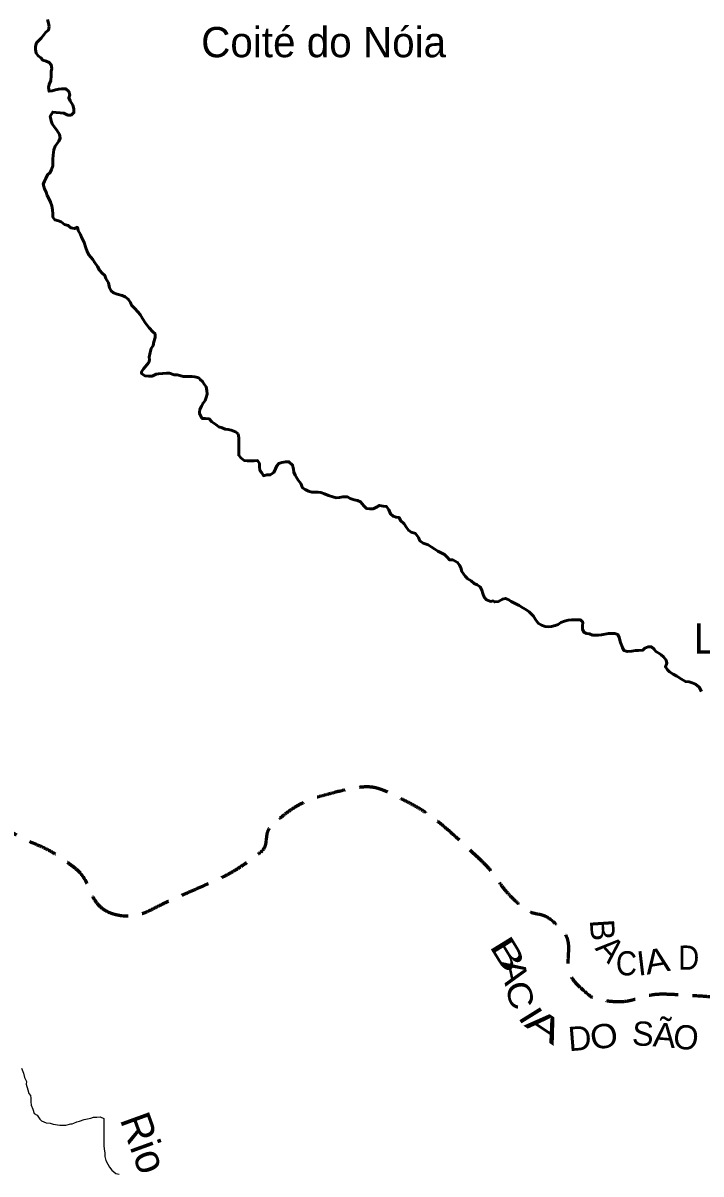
# Model space of a CAD drawing. Extents: x -1643653 to 4543381, y 1624270 to 13878484.
# Drawn here: x 761795 to 773010, y 8914544 to 8933563 of the extents above; entities that cross this region are included whole.
import ezdxf
from ezdxf.enums import TextEntityAlignment as Align

# ---------------------------------------------------------------- set-up
doc = ezdxf.new("R2010")
doc.units = 0
doc.header["$LTSCALE"] = 160
doc.linetypes.add('MEDIUM_DASHED', pattern=[4.5, 3, -1.5])
for name, color, linetype, lineweight in [('10', 7, 'MEDIUM_DASHED', 60), ('24', 7, 'Continuous', 25), ('60', 7, 'Continuous', 13)]:
    doc.layers.add(name, color=color, linetype=linetype, lineweight=lineweight)
doc.layers.add('41', color=7, linetype='Continuous')
doc.layers.add('49', color=7, linetype='Continuous')

msp = doc.modelspace()

# ---------------------------------------------------------------- linework, layer by layer
at = {"layer": '10'}
for points in [[(763310.7, 8918831.3), (762992, 8918914.5), (762870.3, 8919444.4), (762584.8, 8919651.9), (762191.5, 8919937.8), (761668.8, 8920107.2), (761308, 8920456.3), (760944, 8920808.5), (760623.9, 8921203.8), (760267.7, 8921568.1), (760048.5, 8921792.4), (759828.5, 8922011), (759582.1, 8922206.9), (759394.6, 8922355.9), (759076, 8922159.4), (758872.8, 8922277.8), (758415.9, 8922544.2), (758026, 8922940), (757556.7, 8923192.8), (757095.4, 8923441.4), (756624.1, 8923675.7), (756161.8, 8923926.2), (755720.4, 8924165.3), (755288, 8924409.6), (754861.4, 8924683.2), (754519.5, 8924902.5), (753816.9, 8925203.6), (753646.8, 8925455.3), (753824.3, 8925847.6), (753765.1, 8926054.9), (753774.9, 8926261.4)], [(780116.2, 8904162.2), (779769.4, 8904177.9), (779422.6, 8904193.7), (779075.8, 8904209.5), (778695.9, 8904226.8), (778318.1, 8904159.8), (777941, 8904091.2), (777596, 8904028.4), (777262.1, 8903937.2), (776924.3, 8903854.6), (776803.3, 8903825.1), (776686.8, 8903750.4), (776569.7, 8903736.3), (776304.5, 8903704.6), (776099.5, 8903983.3), (775884, 8904233.1), (775776.3, 8904358), (775709.2, 8904488.3), (775694.9, 8904611.7), (775670.8, 8904818.6), (776050.4, 8904994.8), (776049.5, 8905226.7), (776047.7, 8905694.5), (775846.8, 8906171.8), (775860.4, 8906646.1), (775878.9, 8907296.2), (776043.6, 8907946.8), (776074.4, 8908597), (776108.2, 8909310.3), (775454.3, 8910013.8), (775625.2, 8910702.5), (775746.8, 8911192.8), (776625.7, 8911182.1), (776831, 8911648.8), (777030.2, 8912101.5), (777228.1, 8912557.1), (777420.7, 8913014.1), (777556.6, 8913336.6), (777687.6, 8913670.8), (777822.6, 8913984), (777919.6, 8914208.9), (778290.2, 8914361.2), (778319.1, 8914551.8), (778353.9, 8914781.3), (778054.2, 8915076.5), (777751.7, 8915261.5), (777515.3, 8915405.9), (777278.6, 8915289.1), (777042.4, 8915285.1), (776916.2, 8915283), (776790.1, 8915252.3), (776664.1, 8915261.5), (776484.7, 8915274.5), (776355.7, 8915449.8), (776238.5, 8915592.7), (776104.7, 8915755.7), (776352.4, 8916067), (776214.8, 8916207.7), (776079, 8916346.7), (775768.6, 8916238.7), (775623.8, 8916349.7), (775431, 8916497.3), (775387.1, 8916881.7), (775127.3, 8916988.4), (774292.1, 8917331.5), (773439.5, 8917458.1), (772578.9, 8917506.5), (772178.6, 8917529.1), (771773.4, 8917358), (771373.1, 8917411.9), (771257.5, 8917427.5), (771157.3, 8917493.9), (771065.7, 8917577.5), (770748.6, 8917866.7), (770887.1, 8918430.9), (770592.8, 8918689.4), (770430.6, 8918831.9), (770160.1, 8918847), (770001.8, 8918996.9), (769746.9, 8919238.3), (769557.2, 8919552.6), (769292.5, 8919801.2), (768866.2, 8920201.6), (768426.7, 8920562), (767897.5, 8920818.5), (767600.3, 8920962.5), (767240, 8920922), (766928.1, 8920842.2), (766588, 8920755), (766267.8, 8920606.4), (765982.4, 8920369), (765805, 8920221.5), (765830.9, 8919932), (765651.4, 8919801.2), (765249.7, 8919508.7), (764806.4, 8919315.8), (764351, 8919115.2), (764017, 8918968.1), (763624.4, 8918749.5), (763310.7, 8918831.3)]]:
    msp.add_open_spline(points, degree=3, dxfattribs=at)
at = {"layer": '24', "lineweight": 53}
for points in [[(762230, 8933506.2), (762214.3, 8933445.1), (762173.4, 8933409.7), (762137.5, 8933369.2), (762096.4, 8933313.4), (762060.6, 8933278), (762019.6, 8933237.5), (762003.9, 8933176.5), (762003.6, 8933125.6), (762013.3, 8933064.4), (762048.6, 8933018.3), (762089.1, 8932987.5), (762124.5, 8932951.6), (762180.3, 8932930.9), (762225.9, 8932910.2), (762261.2, 8932874.3), (762271, 8932813.1), (762260.5, 8932762.3), (762260, 8932690.9), (762254.4, 8932614.6), (762228.5, 8932548.5), (762218, 8932497.7), (762227.7, 8932436.5), (762278.6, 8932441.2), (762334.7, 8932456.2), (762385.6, 8932471.1), (762436.5, 8932475.9), (762502.6, 8932475.5), (762553.2, 8932429.3), (762568.1, 8932378.2), (762552.5, 8932327.4), (762577.6, 8932276.3), (762617.8, 8932204.7), (762637.7, 8932143.5), (762637.3, 8932082.4), (762591.2, 8932041.9), (762535.3, 8932042.3), (762469.4, 8932073.3), (762408.4, 8932078.7), (762342.3, 8932084.3), (762286.4, 8932089.7), (762245.2, 8932023.8), (762260, 8931947.2), (762280, 8931896.2), (762315.2, 8931839.9), (762355.5, 8931793.8), (762400.8, 8931722.2), (762410.6, 8931661), (762389.9, 8931610.2), (762359.1, 8931569.7), (762328.3, 8931529.1), (762307.5, 8931468.1), (762291.7, 8931381.6), (762291.2, 8931310.3), (762290.8, 8931254.3), (762290.5, 8931203.3), (762264.6, 8931142.4), (762243.9, 8931091.6), (762203, 8931056.2), (762172, 8930995.3), (762151.4, 8930949.6), (762130.7, 8930898.8), (762150.5, 8930822.2), (762180.6, 8930766), (762195.5, 8930709.9)], [(762200.2, 8933618.4), (762215.1, 8933562.3), (762230, 8933506.2)], [(762195.5, 8930709.9), (762230.7, 8930653.6), (762250.7, 8930602.5), (762270.6, 8930541.3), (762285.4, 8930475), (762290.1, 8930408.7), (762289.7, 8930352.7), (762319.9, 8930311.7), (762380.8, 8930296.1), (762426.5, 8930275.4), (762482.1, 8930234.3), (762543.1, 8930218.6), (762588.6, 8930177.6), (762649.5, 8930167), (762695.4, 8930187.1), (762710.3, 8930136), (762745.5, 8930069.6), (762765.5, 8930023.6), (762805.6, 8929936.8), (762835.5, 8929850), (762855.5, 8929788.7), (762885.6, 8929732.5), (762915.8, 8929691.6), (762951.2, 8929655.7), (762976.3, 8929609.7), (763026.7, 8929538), (763061.8, 8929476.7), (763102.2, 8929430.6), (763147.7, 8929389.5), (763167.7, 8929338.5), (763207.9, 8929266.9), (763227.7, 8929185.3), (763252.8, 8929139.3), (763293.2, 8929103.3), (763354.1, 8929082.6), (763435.4, 8929061.7), (763486.1, 8929035.9)], [(763486.1, 8929035.9), (763536.7, 8928999.9), (763571.9, 8928943.7), (763591.9, 8928897.7), (763647.5, 8928846.4), (763692.9, 8928790.1), (763733.3, 8928743.9), (763773.5, 8928682.6), (763823.8, 8928600.8), (763884.3, 8928523.9), (763945, 8928462.4), (763980.3, 8928426.6), (763979.9, 8928365.4), (763959.1, 8928294.2), (763948.5, 8928233.2), (763917.6, 8928182.4), (763896.8, 8928116.4), (763881.7, 8928039.6), (763887.8, 8927997.1), (763875.7, 8927954.6), (763787.7, 8927848.4), (763757.4, 8927796.8), (763757.1, 8927770.9), (763812.8, 8927734.9), (763868.7, 8927729.4), (763929.7, 8927729), (763996.1, 8927759.2), (764036.4, 8927766.4), (764108.1, 8927773.7), (764169.1, 8927778.4), (764218.3, 8927775.5), (764294.1, 8927751.2), (764342.7, 8927748.2), (764391.2, 8927736), (764445.8, 8927723.9), (764524.6, 8927723.9), (764588.3, 8927723.9), (764639.8, 8927717.8), (764703.5, 8927699.6), (764727.9, 8927673), (764763.2, 8927637.1), (764793.5, 8927596.1), (764823.7, 8927550.1), (764838.5, 8927488.9), (764843.2, 8927427.7), (764827.6, 8927376.9), (764806.6, 8927326.2), (764773.2, 8927283.7), (764749, 8927229), (764721.7, 8927174.4), (764712.6, 8927134.9), (764715.6, 8927107.6), (764746, 8927043.8), (764764.1, 8927025.8), (764815, 8927025.5), (764876, 8927020), (764921.4, 8926973.9), (764987.2, 8926927.6), (765032.8, 8926891.6), (765088.6, 8926870.9), (765139.3, 8926850.2), (765190.1, 8926844.8), (765240.9, 8926834.3), (765311.9, 8926808.3), (765352.4, 8926772.4)], [(765352.4, 8926772.4), (765367.2, 8926706.1), (765366.8, 8926655.2), (765366.3, 8926578.8), (765365.7, 8926487.1), (765365.2, 8926420.9), (765400.5, 8926379.9), (765451.1, 8926333.7), (765501.9, 8926328.3), (765557.8, 8926327.9), (765613.8, 8926327.6), (765674.9, 8926332.3), (765705.1, 8926286.3), (765704.7, 8926235.3), (765714.4, 8926169), (765744.7, 8926128.1), (765774.9, 8926082.1), (765830.9, 8926097), (765881.8, 8926096.7), (765943.1, 8926137), (765974, 8926197.9), (765994.7, 8926243.7), (766025.5, 8926284.2), (766076.5, 8926299.2), (766142.7, 8926314), (766193.5, 8926313.7), (766254.2, 8926257.3), (766269, 8926190.9), (766273.7, 8926140), (766298.8, 8926088.9), (766349.1, 8926007.1), (766389.4, 8925950.8), (766419.5, 8925884.3), (766465, 8925853.5), (766515.7, 8925827.7), (766571.5, 8925812.1), (766622.4, 8925811.7)], [(766622.4, 8925811.7), (766673.3, 8925811.4), (766724.1, 8925806), (766785, 8925785.2), (766850.9, 8925754.2), (766922, 8925733.4), (766972.7, 8925717.8), (767028.7, 8925722.5), (767084.7, 8925732.4), (767161, 8925731.9), (767206.6, 8925706.1), (767272.6, 8925685.3), (767328.4, 8925674.8), (767379.1, 8925649), (767434.6, 8925582.4), (767475, 8925541.4), (767525.8, 8925536), (767586.9, 8925535.6), (767632.8, 8925555.7), (767694.1, 8925590.9), (767755, 8925580.3), (767805.8, 8925574.9), (767846.2, 8925518.6), (767876.2, 8925452.2), (767916.6, 8925411.2), (767967.4, 8925395.6), (768018.2, 8925390.2), (768038.2, 8925344.2), (768098.9, 8925287.8), (768139.2, 8925226.4), (768169.3, 8925180.4), (768214.9, 8925149.5), (768286, 8925128.7), (768336.4, 8925062.1), (768361.4, 8925005.9), (768417.1, 8924969.9), (768498.3, 8924938.8), (768548.9, 8924907.9), (768609.7, 8924866.8), (768655.2, 8924836), (768711, 8924810.1), (768766.8, 8924779.2), (768817.3, 8924733), (768852.6, 8924692.1), (768903.5, 8924691.7), (768984.6, 8924650.5), (769014.8, 8924604.4), (769039.9, 8924558.4), (769054.7, 8924497.2), (769108.6, 8924423.6), (769140.5, 8924391.6), (769140.5, 8924381), (769206.3, 8924343.4), (769256.8, 8924302.3), (769308.2, 8924278.5), (769355, 8924247.3), (769386.2, 8924192.6), (769401.8, 8924137.9), (769425.2, 8924075.5), (769464.2, 8924028.6), (769534.3, 8924005.2), (769573.3, 8924013), (769596.7, 8923997.4), (769661.7, 8924004.3), (769728.1, 8924039.5)], [(769728.1, 8924039.5), (769779, 8924054.5), (769829.7, 8924033.8), (769870.2, 8924003), (769936.1, 8923972), (770002, 8923935.9), (770062.8, 8923899.8), (770113.4, 8923869), (770169.1, 8923832.9), (770239.8, 8923761.2), (770275.1, 8923704.9), (770315.3, 8923643.5), (770371.1, 8923612.6), (770432, 8923591.8), (770482.8, 8923586.4), (770538.8, 8923591.2), (770599.9, 8923606.1), (770645.8, 8923626.1), (770691.8, 8923656.4), (770753, 8923676.4), (770814.1, 8923696.4), (770870.1, 8923701.1), (770966.7, 8923700.5), (771017.6, 8923700.2), (771053, 8923664.3), (771052.5, 8923598.1), (771052.2, 8923547.1), (771072.2, 8923496.1), (771117.8, 8923475.4), (771168.6, 8923470), (771214.2, 8923449.3), (771265.1, 8923449), (771316, 8923448.7), (771366.8, 8923453.4), (771478.9, 8923473.1), (771529.7, 8923472.7), (771585.7, 8923477.5)], [(771585.7, 8923477.5), (771636.4, 8923456.8), (771656.5, 8923410.8), (771681.3, 8923324.1), (771711.3, 8923242.4), (771731.3, 8923196.4), (771792.2, 8923175.6), (771863.5, 8923185.3), (771924.6, 8923195.1), (771975.4, 8923194.8), (772046.7, 8923199.4), (772082.5, 8923234.9), (772138.6, 8923254.9), (772189.5, 8923254.6), (772235, 8923218.6), (772265.2, 8923177.7), (772310.8, 8923151.9), (772351.3, 8923121.1), (772391.8, 8923090.3), (772432.1, 8923034), (772447, 8922982.9), (772421.1, 8922922), (772456.4, 8922875.9), (772491.8, 8922840), (772547.5, 8922804), (772613.3, 8922767.9), (772689.3, 8922721.6), (772755.2, 8922680.4), (772816.2, 8922674.9), (772866.9, 8922659.3), (772917.6, 8922638.6), (772978.3, 8922587.3), (773018.5, 8922515.7)]]:
    msp.add_lwpolyline(points, dxfattribs=at)
at = {"layer": '24'}
for points in [[(761767.6, 8916291.5), (761802.7, 8916209.8), (761817.5, 8916138.4), (761852.6, 8916071.9), (761850.1, 8916026.6), (761875.2, 8915934.5), (761891.9, 8915875.9), (761917, 8915842.4), (761927, 8915796.4), (761926.6, 8915735.3), (761931.3, 8915679.2), (761956.2, 8915612.8), (761981.2, 8915541.4), (762026.8, 8915515.6), (762075.9, 8915448.9), (762101, 8915423.8), (762176.2, 8915390.3)], [(762176.2, 8915390.3), (762243.2, 8915381.9), (762293.3, 8915365.2), (762402, 8915348.4), (762502.4, 8915348.4), (762586, 8915373.5), (762611.1, 8915373.5), (762636.2, 8915381.9), (762686.3, 8915407), (762728.2, 8915415.4), (762809.6, 8915444.4), (762860.5, 8915454.2), (762916.5, 8915464.1), (762962.4, 8915484.1), (763018.4, 8915483.8), (763074.3, 8915488.5), (763130.1, 8915462.7), (763134.8, 8915406.6), (763134.4, 8915350.6), (763134.1, 8915294.6), (763133.7, 8915238.5), (763133.1, 8915157), (763132.4, 8915060.2), (763132.1, 8915009.3), (763136.8, 8914958.3), (763146.5, 8914887), (763151.2, 8914830.9), (763166, 8914764.6), (763196.1, 8914703.3), (763226.3, 8914657.2), (763266.7, 8914606), (763330.2, 8914553.1), (763388.2, 8914539)]]:
    msp.add_lwpolyline(points, dxfattribs=at)
at = {"layer": '60', "lineweight": 25}
msp.add_spline([(814781, 9009175.5), (814787.2, 9009173.4), (814796.9, 9009173.4), (814799.4, 9009172.4), (814805.1, 9009174.5), (814805.6, 9009176.5), (814811.7, 9009179.5), (814811.7, 9009179.5), (814801.5, 9009181), (814790.7, 9009181.5), (814784.1, 9009183.1), (814777.4, 9009185.1), (814778.4, 9009175.5)], degree=3, dxfattribs=at)

# ---------------------------------------------------------------- texts
at = {"layer": '10'}
for s, rotation, p in [('B', 273.7, (771182.6, 8918561.9)), ('A', 312.27, (771365.1, 8918132.2)), ('I', 6.726, (772047.4, 8917827.9)), ('D', 4.609, (771020.3, 8916587.2)), ('S', 356.776, (772039.9, 8916663.1)), ('O', 353.119, (772739.5, 8916603.3))]:
    msp.add_text(s, height=400, rotation=rotation, dxfattribs=at).set_placement(p, align=Align.CENTER)
for s, rotation, width, p in [('B', 301.535, 1.6, (769647.1, 8918071.4)), ('C', 359.4, 0.9, (771774.6, 8917825.1)), ('A', 9.637, 1.15, (772314.8, 8917870.3)), ('D', 0.236, 0.9, (772808.5, 8917919.6)), ('A', 282.121, 1.2, (769730.1, 8917844.5)), ('C', 286.413, 1.2, (769824.9, 8917443.3)), ('I', 301.891, 1.25, (770023.8, 8917058.7)), ('A', 326.313, 1.7, (770322.4, 8916826.6)), ('Ã', 355.328, 1.05, (772390.6, 8916638.8)), ('O', 9.637, 1.1, (771438, 8916625.6))]:
    msp.add_text(s, height=400, rotation=rotation, dxfattribs=dict(at, width=width)).set_placement(p, align=Align.CENTER)
at = {"layer": '41'}
for s, p in [('Coité do Nóia', (764742.7, 8932997.3)), ('Limoeiro de Anadia', (772888, 8923143.2))]:
    msp.add_text(s, height=500, dxfattribs=at).set_placement(p)
at = {"layer": '49'}
msp.add_text('Rio', height=500, rotation=289.863, dxfattribs=at).set_placement((763563.1, 8914974), align=Align.CENTER)

doc.saveas('drawing.dxf')
